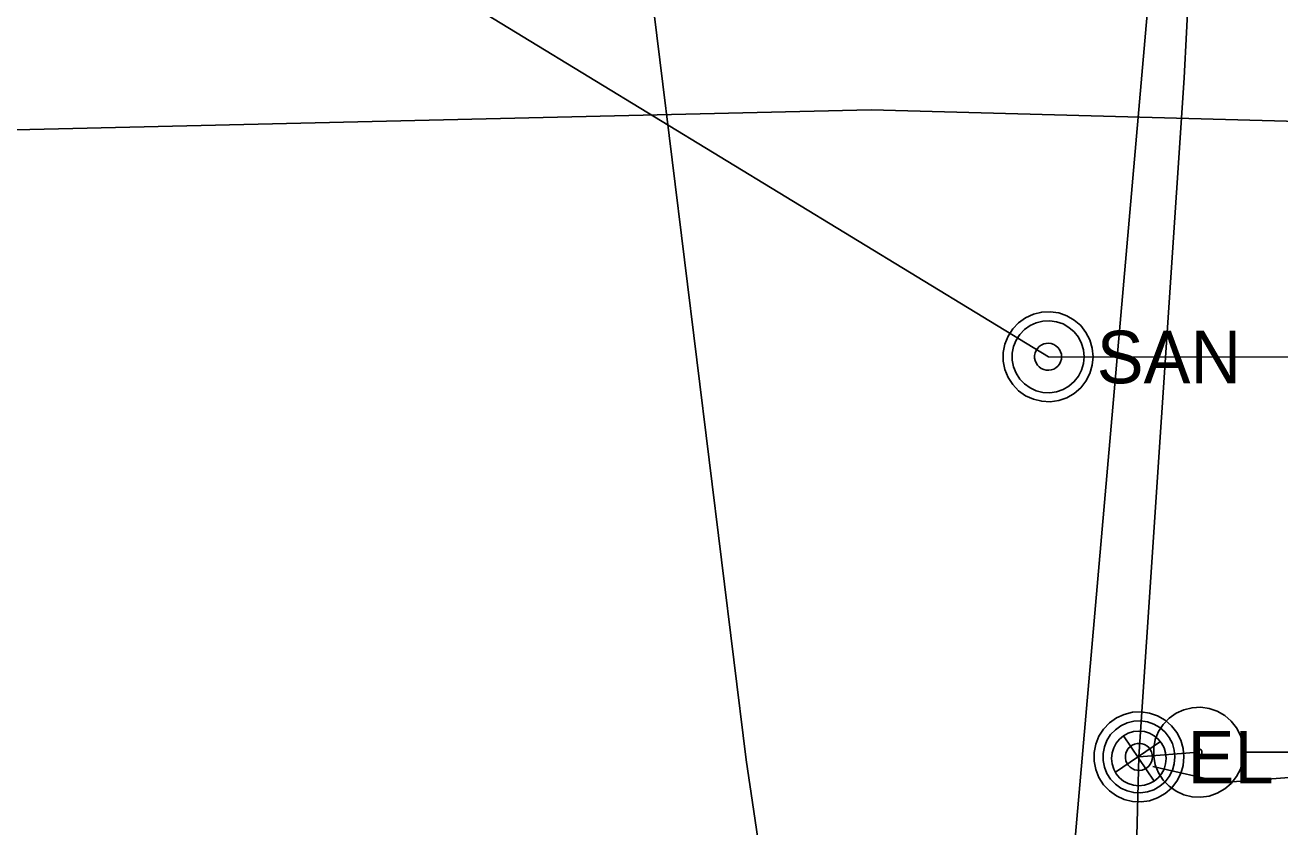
# Model space of a CAD drawing. Extents: x 600849 to 606371, y 330010 to 403088.
# Drawn here: x 605070.6 to 605162.5, y 349901.2 to 349959.9 of the extents above; entities that cross this region are included whole.
import ezdxf

# ---------------------------------------------------------------- set-up
doc = ezdxf.new("R2010")
doc.units = 0
for name, color, linetype in [('E_SIG', 7, 'Continuous'), ('E_SIG_Conduit', 7, 'Continuous'), ('E_UTL_E', 7, 'Continuous'), ('E_UTL_E_UG', 7, 'Continuous'), ('E_UTL_G_UG', 7, 'Continuous'), ('E_UTL_Overhead', 7, 'Continuous'), ('E_UTL_SAN', 7, 'Continuous'), ('E_UTL_SAN_UG', 7, 'Continuous')]:
    doc.layers.add(name, color=color, linetype=linetype)

# ---------------------------------------------------------------- blocks, each defined once
blk = doc.blocks.new('_U355')
at = {"layer": 'E_SIG'}
for p, q in [((0, 6.1), (0, -6.1)), ((-6.09, 0.4), (6.1, 0.4))]:
    blk.add_line(p, q, dxfattribs=at)
blk.add_circle((0, 0.01), 6.1, dxfattribs=at)

msp = doc.modelspace()

# ---------------------------------------------------------------- linework, layer by layer
at = {"layer": 'E_SIG'}
for points in [[(605159.873, 349906.632), (605159.814, 349907.256), (605159.637, 349907.858), (605159.35, 349908.416), (605158.962, 349908.909), (605158.488, 349909.32), (605157.944, 349909.633), (605157.351, 349909.839), (605156.731, 349909.928), (605156.104, 349909.898), (605155.494, 349909.75), (605154.923, 349909.49), (605154.412, 349909.126), (605153.98, 349908.672), (605153.64, 349908.144), (605153.407, 349907.561), (605153.288, 349906.945), (605153.288, 349906.318), (605153.407, 349905.702), (605153.64, 349905.12), (605153.98, 349904.592), (605154.412, 349904.138), (605154.923, 349903.774), (605155.494, 349903.513), (605156.104, 349903.365), (605156.731, 349903.335), (605157.351, 349903.425), (605157.944, 349903.63), (605158.488, 349903.944), (605158.962, 349904.354), (605159.35, 349904.848), (605159.637, 349905.405), (605159.814, 349906.007), (605159.873, 349906.632)], [(605156.826, 349906.632), (605156.821, 349906.679), (605156.808, 349906.725), (605156.786, 349906.768), (605156.756, 349906.806), (605156.72, 349906.837), (605156.678, 349906.861), (605156.633, 349906.877), (605156.585, 349906.884), (605156.538, 349906.882), (605156.491, 349906.87), (605156.447, 349906.85), (605156.408, 349906.822), (605156.375, 349906.788), (605156.349, 349906.747), (605156.331, 349906.703), (605156.322, 349906.656), (605156.322, 349906.608), (605156.331, 349906.561), (605156.349, 349906.516), (605156.375, 349906.476), (605156.408, 349906.441), (605156.447, 349906.413), (605156.491, 349906.393), (605156.538, 349906.382), (605156.585, 349906.38), (605156.633, 349906.386), (605156.678, 349906.402), (605156.72, 349906.426), (605156.756, 349906.458), (605156.786, 349906.495), (605156.808, 349906.538), (605156.821, 349906.584), (605156.826, 349906.632)], [(605171.973, 349906.63), (605159.932, 349906.63)]]:
    msp.add_lwpolyline(points, dxfattribs=at)
at = {"layer": 'E_SIG_Conduit'}
for points in [[(605136.251, 349822.64), (605150.503, 349858.544), (605150.935, 349861.685), (605151.129, 349863.737), (605152.205, 349906.289), (605155.527, 349956.04), (605156.383, 349972.652)], [(605167.765, 349905.13), (605158.377, 349904.417), (605153.231, 349905.595)]]:
    msp.add_lwpolyline(points, dxfattribs=at)
at = {"layer": 'E_UTL_E'}
for points in [[(605155.506, 349906.29), (605155.447, 349906.915), (605155.27, 349907.517), (605154.983, 349908.074), (605154.595, 349908.568), (605154.121, 349908.978), (605153.577, 349909.292), (605152.984, 349909.497), (605152.363, 349909.587), (605151.737, 349909.557), (605151.127, 349909.409), (605150.556, 349909.148), (605150.045, 349908.784), (605149.612, 349908.33), (605149.273, 349907.802), (605149.04, 349907.22), (605148.921, 349906.604), (605148.921, 349905.977), (605149.04, 349905.361), (605149.273, 349904.778), (605149.612, 349904.25), (605150.045, 349903.796), (605150.556, 349903.432), (605151.127, 349903.172), (605151.737, 349903.024), (605152.363, 349902.994), (605152.984, 349903.083), (605153.577, 349903.289), (605154.121, 349903.602), (605154.595, 349904.013), (605154.983, 349904.506), (605155.27, 349905.064), (605155.447, 349905.666), (605155.506, 349906.29)], [(605155.506, 349906.29), (605155.447, 349906.915), (605155.27, 349907.517), (605154.983, 349908.074), (605154.595, 349908.568), (605154.121, 349908.978), (605153.577, 349909.292), (605152.984, 349909.497), (605152.363, 349909.587), (605151.737, 349909.557), (605151.127, 349909.409), (605150.556, 349909.148), (605150.045, 349908.784), (605149.612, 349908.33), (605149.273, 349907.802), (605149.04, 349907.22), (605148.921, 349906.604), (605148.921, 349905.977), (605149.04, 349905.361), (605149.273, 349904.778), (605149.612, 349904.25), (605150.045, 349903.796), (605150.556, 349903.432), (605151.127, 349903.172), (605151.737, 349903.024), (605152.363, 349902.994), (605152.984, 349903.083), (605153.577, 349903.289), (605154.121, 349903.602), (605154.595, 349904.013), (605154.983, 349904.506), (605155.27, 349905.064), (605155.447, 349905.666), (605155.506, 349906.29)], [(605154.846, 349906.29), (605154.799, 349906.79), (605154.657, 349907.272), (605154.427, 349907.718), (605154.117, 349908.112), (605153.738, 349908.441), (605153.303, 349908.692), (605152.829, 349908.856), (605152.332, 349908.927), (605151.831, 349908.903), (605151.343, 349908.785), (605150.886, 349908.577), (605150.478, 349908.286), (605150.131, 349907.922), (605149.86, 349907.5), (605149.673, 349907.034), (605149.578, 349906.541), (605149.578, 349906.039), (605149.673, 349905.547), (605149.86, 349905.081), (605150.131, 349904.658), (605150.478, 349904.295), (605150.886, 349904.004), (605151.343, 349903.796), (605151.831, 349903.677), (605152.332, 349903.653), (605152.829, 349903.725), (605153.303, 349903.889), (605153.738, 349904.14), (605154.117, 349904.469), (605154.427, 349904.863), (605154.657, 349905.309), (605154.799, 349905.791), (605154.846, 349906.29)], [(605154.846, 349906.29), (605154.799, 349906.79), (605154.657, 349907.272), (605154.427, 349907.718), (605154.117, 349908.112), (605153.738, 349908.441), (605153.303, 349908.692), (605152.829, 349908.856), (605152.332, 349908.927), (605151.831, 349908.903), (605151.343, 349908.785), (605150.886, 349908.577), (605150.478, 349908.286), (605150.131, 349907.922), (605149.86, 349907.5), (605149.673, 349907.034), (605149.578, 349906.541), (605149.578, 349906.039), (605149.673, 349905.547), (605149.86, 349905.081), (605150.131, 349904.658), (605150.478, 349904.295), (605150.886, 349904.004), (605151.343, 349903.796), (605151.831, 349903.677), (605152.332, 349903.653), (605152.829, 349903.725), (605153.303, 349903.889), (605153.738, 349904.14), (605154.117, 349904.469), (605154.427, 349904.863), (605154.657, 349905.309), (605154.799, 349905.791), (605154.846, 349906.29)], [(605153.196, 349906.29), (605153.178, 349906.478), (605153.125, 349906.658), (605153.039, 349906.826), (605152.923, 349906.974), (605152.781, 349907.097), (605152.618, 349907.191), (605152.44, 349907.252), (605152.253, 349907.279), (605152.065, 349907.27), (605151.883, 349907.226), (605151.711, 349907.148), (605151.558, 349907.039), (605151.428, 349906.902), (605151.326, 349906.744), (605151.256, 349906.569), (605151.221, 349906.384), (605151.221, 349906.196), (605151.256, 349906.011), (605151.326, 349905.837), (605151.428, 349905.678), (605151.558, 349905.542), (605151.711, 349905.433), (605151.883, 349905.355), (605152.065, 349905.31), (605152.253, 349905.301), (605152.44, 349905.328), (605152.618, 349905.39), (605152.781, 349905.484), (605152.923, 349905.607), (605153.039, 349905.755), (605153.125, 349905.922), (605153.178, 349906.103), (605153.196, 349906.29)], [(605153.196, 349906.29), (605153.178, 349906.478), (605153.125, 349906.658), (605153.039, 349906.826), (605152.923, 349906.974), (605152.781, 349907.097), (605152.618, 349907.191), (605152.44, 349907.252), (605152.253, 349907.279), (605152.065, 349907.27), (605151.883, 349907.226), (605151.711, 349907.148), (605151.558, 349907.039), (605151.428, 349906.902), (605151.326, 349906.744), (605151.256, 349906.569), (605151.221, 349906.384), (605151.221, 349906.196), (605151.256, 349906.011), (605151.326, 349905.837), (605151.428, 349905.678), (605151.558, 349905.542), (605151.711, 349905.433), (605151.883, 349905.355), (605152.065, 349905.31), (605152.253, 349905.301), (605152.44, 349905.328), (605152.618, 349905.39), (605152.781, 349905.484), (605152.923, 349905.607), (605153.039, 349905.755), (605153.125, 349905.922), (605153.178, 349906.103), (605153.196, 349906.29)]]:
    msp.add_lwpolyline(points, dxfattribs=at)
at = {"layer": 'E_UTL_E_UG'}
msp.add_lwpolyline([(605152.205, 349906.289), (605156.573, 349906.632)], dxfattribs=at)
at = {"layer": 'E_UTL_G_UG'}
for points in [[(605122.711, 349691.861), (605135.038, 349706.704), (605143.619, 349720.074), (605142.416, 349734.302), (605141.577, 349746.736), (605140.161, 349761.273), (605138.912, 349774.495), (605136.949, 349797.485), (605134.93, 349816.475), (605132.498, 349848.408), (605126.902, 349882.7), (605123.425, 349906.067), (605114.391, 349979.351)], [(604797.555, 349955.676), (604807.594, 349955.39), (604836.444, 349954.326), (604859.254, 349954.54), (604937.339, 349952.875), (604995.365, 349952.583), (605059.431, 349951.988), (605132.591, 349953.677), (605169.294, 349952.689)]]:
    msp.add_lwpolyline(points, dxfattribs=at)
at = {"layer": 'E_UTL_Overhead'}
msp.add_lwpolyline([(605143.813, 349749.735), (605140.321, 349817.891), (605154.007, 349974.421), (605253.264, 349974.254), (605333.848, 349972.876), (605354.106, 349970.796), (605513.442, 349968.286), (605659.829, 349966.499)], dxfattribs=at)
at = {"layer": 'E_UTL_SAN'}
for points in [[(605148.85, 349935.602), (605148.791, 349936.227), (605148.614, 349936.829), (605148.327, 349937.386), (605147.939, 349937.88), (605147.465, 349938.29), (605146.921, 349938.604), (605146.328, 349938.809), (605145.707, 349938.899), (605145.081, 349938.869), (605144.471, 349938.721), (605143.9, 349938.46), (605143.389, 349938.096), (605142.956, 349937.642), (605142.617, 349937.114), (605142.384, 349936.532), (605142.265, 349935.916), (605142.265, 349935.289), (605142.384, 349934.673), (605142.617, 349934.09), (605142.956, 349933.562), (605143.389, 349933.108), (605143.9, 349932.744), (605144.471, 349932.484), (605145.081, 349932.336), (605145.707, 349932.306), (605146.328, 349932.395), (605146.921, 349932.6), (605147.465, 349932.914), (605147.939, 349933.325), (605148.327, 349933.818), (605148.614, 349934.376), (605148.791, 349934.978), (605148.85, 349935.602)], [(605148.19, 349935.602), (605148.143, 349936.102), (605148.001, 349936.583), (605147.771, 349937.03), (605147.461, 349937.424), (605147.082, 349937.753), (605146.647, 349938.004), (605146.173, 349938.168), (605145.676, 349938.239), (605145.175, 349938.215), (605144.687, 349938.097), (605144.23, 349937.889), (605143.822, 349937.597), (605143.475, 349937.234), (605143.204, 349936.812), (605143.017, 349936.346), (605142.922, 349935.853), (605142.922, 349935.351), (605143.017, 349934.858), (605143.204, 349934.393), (605143.475, 349933.97), (605143.822, 349933.607), (605144.23, 349933.316), (605144.687, 349933.107), (605145.175, 349932.989), (605145.676, 349932.965), (605146.173, 349933.037), (605146.647, 349933.201), (605147.082, 349933.452), (605147.461, 349933.78), (605147.771, 349934.175), (605148.001, 349934.621), (605148.143, 349935.103), (605148.19, 349935.602)], [(605146.54, 349935.602), (605146.522, 349935.79), (605146.469, 349935.97), (605146.383, 349936.138), (605146.267, 349936.285), (605146.125, 349936.409), (605145.962, 349936.503), (605145.784, 349936.564), (605145.597, 349936.591), (605145.409, 349936.582), (605145.227, 349936.538), (605145.055, 349936.46), (605144.902, 349936.35), (605144.772, 349936.214), (605144.67, 349936.056), (605144.6, 349935.881), (605144.565, 349935.696), (605144.565, 349935.508), (605144.6, 349935.323), (605144.67, 349935.149), (605144.772, 349934.99), (605144.902, 349934.854), (605145.055, 349934.745), (605145.227, 349934.667), (605145.409, 349934.622), (605145.597, 349934.613), (605145.784, 349934.64), (605145.962, 349934.702), (605146.125, 349934.796), (605146.267, 349934.919), (605146.383, 349935.067), (605146.469, 349935.234), (605146.522, 349935.415), (605146.54, 349935.602)]]:
    msp.add_lwpolyline(points, dxfattribs=at)
at = {"layer": 'E_UTL_SAN_UG'}
msp.add_line((605091.219, 349968.705), (605145.583, 349935.602), dxfattribs=at)
msp.add_lwpolyline([(605145.583, 349935.602), (605369.592, 349935.384)], dxfattribs=at)

# ---------------------------------------------------------------- block references
at = {"layer": 'E_SIG_Conduit', "xscale": 0.32808333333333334, "yscale": 0.3280833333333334, "rotation": 34.193210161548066}
msp.add_blockref('_U355', (605152.204, 349906.178), dxfattribs=at)

# ---------------------------------------------------------------- texts
at = {"layer": 'E_UTL_E'}
msp.add_text('EL', height=3.8491, dxfattribs=at).set_placement((605155.77, 349904.345))
msp.add_text('EL', height=3.8491, dxfattribs=at).set_placement((605155.77, 349904.345))
at = {"layer": 'E_UTL_SAN'}
msp.add_text('SAN', height=3.8491, dxfattribs=at).set_placement((605149.114, 349933.657))

doc.saveas('drawing.dxf')
